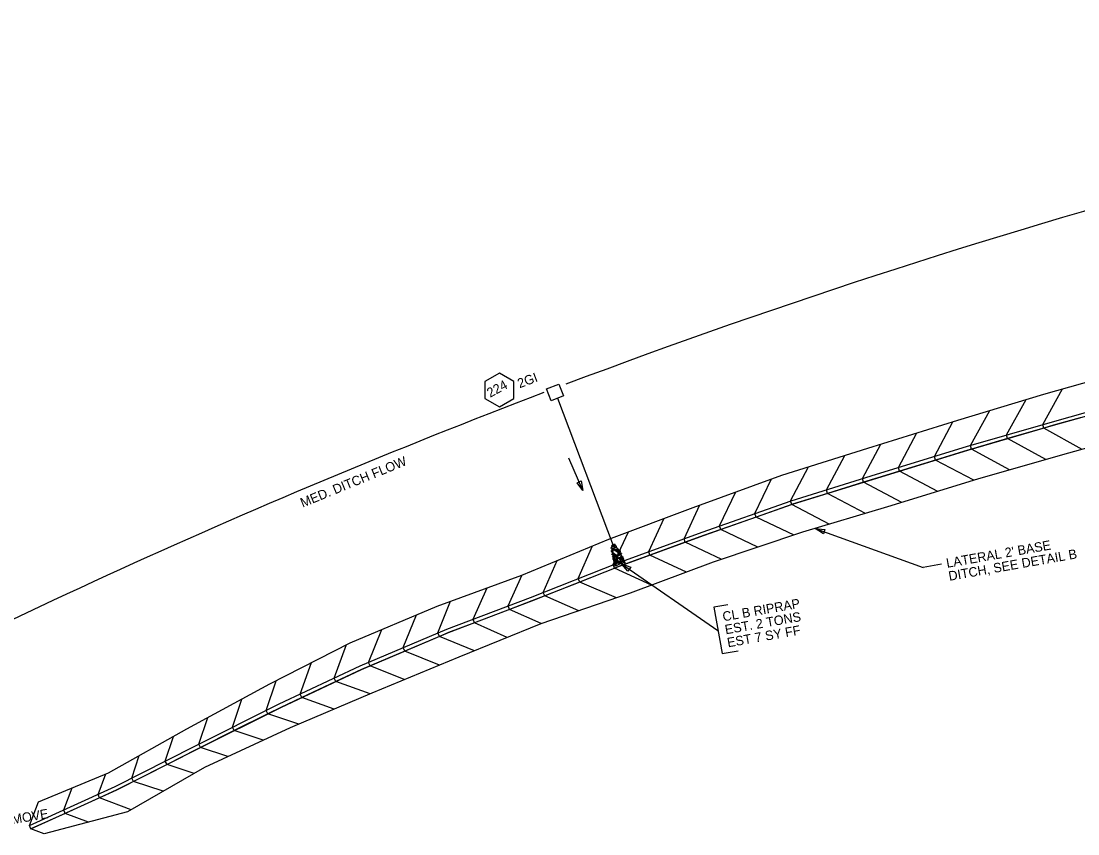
# Model space of a CAD drawing. Extents: x 2384780 to 2405432, y 547869 to 573706.
# Drawn here: x 2393192 to 2393753, y 553773 to 554204 of the extents above; entities that cross this region are included whole.
import ezdxf

# ---------------------------------------------------------------- set-up
doc = ezdxf.new("R2010")
doc.units = 0
for name, color, linetype in [('Old_Level_1', 7, 'Continuous'), ('Old_Level_16', 7, 'Continuous'), ('Old_Level_19', 7, 'Continuous'), ('Old_Level_5', 7, 'Continuous'), ('Old_Level_9', 7, 'Continuous'), ('Prop Ditch Text', 7, 'Continuous'), ('Prop Drainage Box Number Symbol CELL', 7, 'Continuous'), ('Prop Drainage Structure Pipe RCP 15in', 7, 'Continuous'), ('Prop Lateral Base Ditch Detail CELL', 7, 'Continuous'), ('Prop Rip Rap Class B', 7, 'Continuous'), ('Prop Rip Rap Class B Text', 7, 'Continuous')]:
    doc.layers.add(name, color=color, linetype=linetype)

# ---------------------------------------------------------------- blocks, each defined once
blk = doc.blocks.new('IN')
at = {"layer": 'Old_Level_9'}
blk.add_lwpolyline([(-0.07025, 0.067), (0.07025, 0.067), (0.07025, -0.067), (-0.07025, -0.067)], close=True, dxfattribs=at)

msp = doc.modelspace()

# ---------------------------------------------------------------- linework, layer by layer
at = {"layer": 'Old_Level_19'}
for start, end in [(99.52659, 110.64289), (110.82846, 118.37122)]:
    msp.add_arc((2394828.31, 550434.92), 3822, start, end, dxfattribs=at)
at = {"layer": 'Old_Level_5'}
msp.add_line((2393489.98, 553955.15), (2393482.43, 553972.36), dxfattribs=at)
msp.add_lwpolyline([(2393489.12, 553960.23), (2393489.98, 553955.15), (2393486.83, 553959.23)], close=True, dxfattribs=at)
at = {"layer": 'Prop Ditch Text'}
for p in [(2393613.28, 553935.03), (2393680.33, 553916.11)]:
    msp.add_line(p, (2393670.48, 553914.37), dxfattribs=at)
msp.add_lwpolyline([(2393617.56, 553932.15), (2393613.28, 553935.03), (2393618.41, 553934.5)], close=True, dxfattribs=at)
at = {"layer": 'Prop Drainage Box Number Symbol CELL'}
msp.add_lwpolyline([(2393445.64, 554017.48), (2393437.89, 554013.01), (2393437.89, 554004.06), (2393445.64, 553999.58), (2393453.39, 554004.06), (2393453.39, 554013.01)], close=True, dxfattribs=at)
at = {"layer": 'Prop Drainage Structure Pipe RCP 15in'}
msp.add_line((2393476.47, 554004.14), (2393506.1, 553926.04), dxfattribs=at)
at = {"layer": 'Prop Lateral Base Ditch Detail CELL'}
for points in [[(2393200.99, 553790.03), (2393238.2, 553805.43), (2393279.85, 553828.71), (2393323.91, 553852.58), (2393366.54, 553874.35), (2393412.62, 553893.76), (2393457.52, 553910.3), (2393503.75, 553929.36), (2393548.5, 553946.23), (2393595.48, 553963.33), (2393641.14, 553977.68), (2393688.89, 553992.52), (2393734.64, 554006.34), (2393782.77, 554019.94), (2393828.91, 554032.26), (2393877.32, 554044.8), (2393923.76, 554055.8), (2393972.32, 554067.72), (2394018.73, 554078.78), (2394067.55, 554089.55), (2394114.21, 554099.57), (2394163.13, 554109.95), (2394210.21, 554118.04), (2394235.4, 554122.87)], [(2393196.22, 553777.45), (2393241.79, 553798.07), (2393284.03, 553819.54), (2393328.78, 553841.92), (2393371.76, 553862.08), (2393417.78, 553881.63), (2393462.19, 553898.46), (2393508.68, 553916.88), (2393553.28, 553933.12), (2393600.43, 553949.75), (2393645.79, 553963.79), (2393693.59, 553978.52), (2393739.13, 553991.69), (2393787.29, 554005.17), (2393833.16, 554016.98), (2393881.59, 554029.44), (2393927.62, 554040.32), (2393976.18, 554052.24), (2394022.24, 554062.95), (2394071.05, 554073.79), (2394117.3, 554083.73), (2394166.25, 554093.93), (2394212.88, 554102.11), (2394313.55, 554117.81)], [(2393197.09, 553775.66), (2393242.67, 553796.28), (2393284.86, 553817.72), (2393329.61, 553840.1), (2393372.54, 553860.24), (2393418.56, 553879.79), (2393462.93, 553896.6), (2393509.41, 553915.02), (2393553.96, 553931.24), (2393601.12, 553947.87), (2393646.43, 553961.89), (2393694.22, 553976.62), (2393739.71, 553989.78), (2393787.88, 554003.25), (2393833.69, 554015.05), (2393882.12, 554027.51), (2393928.11, 554038.38), (2393976.67, 554050.29), (2394022.68, 554061), (2394071.49, 554071.84), (2394117.68, 554081.77), (2394166.64, 554091.97), (2394213.21, 554100.13), (2394319.22, 554116.67)], [(2394204.72, 554082.01), (2394169.88, 554075.34), (2394120.95, 554065.02), (2394075.17, 554055.28), (2394026.36, 554044.43), (2393980.82, 554033.68), (2393932.28, 554021.67), (2393886.7, 554011.03), (2393838.12, 553999.12), (2393792.7, 553987.5), (2393744.51, 553974.11), (2393699.39, 553961.21), (2393651.57, 553946.53), (2393606.54, 553933), (2393559.11, 553917.11), (2393515.04, 553900.73), (2393467.7, 553884.51), (2393424.09, 553866.77), (2393377.89, 553847.66), (2393334.58, 553829.19), (2393289.17, 553808.28), (2393248.29, 553784.76), (2393204.12, 553773.01)], [(2393754.97, 553977.01), (2393734.54, 553988.28), (2393734.54, 553988.28), (2393734.54, 553988.28), (2393733.98, 553990.21), (2393744.39, 554009.1)], [(2393735.61, 553971.56), (2393715.35, 553982.73), (2393715.35, 553982.73), (2393715.35, 553982.73), (2393714.8, 553984.66), (2393725.17, 554003.48)], [(2393716.36, 553966.06), (2393696.17, 553977.19), (2393696.17, 553977.19), (2393696.17, 553977.19), (2393695.61, 553979.12), (2393705.83, 553997.64)], [(2393753.75, 553993.71), (2393739.71, 553989.78), (2393734.54, 553988.28), (2393715.35, 553982.73), (2393696.17, 553977.19), (2393694.22, 553976.62), (2393677.08, 553971.34), (2393658, 553965.46), (2393646.43, 553961.89), (2393638.92, 553959.57), (2393619.84, 553953.66), (2393601.12, 553947.87), (2393600.77, 553947.75), (2393581.94, 553941.11), (2393563.11, 553934.46), (2393553.96, 553931.24), (2393544.31, 553927.72), (2393525.55, 553920.89), (2393509.41, 553915.02), (2393506.82, 553913.99), (2393488.25, 553906.63), (2393469.69, 553899.28), (2393462.93, 553896.6), (2393451.05, 553892.1), (2393432.38, 553885.03), (2393418.56, 553879.79), (2393413.78, 553877.76), (2393395.41, 553869.95), (2393377.03, 553862.15), (2393372.54, 553860.24), (2393358.88, 553853.83), (2393340.8, 553845.35), (2393329.61, 553840.1), (2393322.8, 553836.7), (2393304.94, 553827.77), (2393287.09, 553818.84), (2393284.86, 553817.72), (2393269.28, 553809.8), (2393251.48, 553800.76), (2393242.67, 553796.28), (2393233.48, 553792.12), (2393215.29, 553783.89), (2393197.09, 553775.66)], [(2393697.35, 553960.62), (2393677.08, 553971.34), (2393677.08, 553971.34), (2393677.08, 553971.34), (2393676.49, 553973.26), (2393686.24, 553991.7)], [(2393678.29, 553954.73), (2393658, 553965.46), (2393658, 553965.46), (2393658, 553965.46), (2393657.41, 553967.38), (2393667.12, 553985.76)], [(2393659.2, 553948.87), (2393638.92, 553959.57), (2393638.92, 553959.57), (2393638.92, 553959.57), (2393638.32, 553961.49), (2393647.99, 553979.81)], [(2393639.98, 553943.05), (2393619.84, 553953.66), (2393619.84, 553953.66), (2393619.84, 553953.66), (2393619.25, 553955.58), (2393628.87, 553973.82)], [(2393620.7, 553937.25), (2393600.77, 553947.76), (2393600.77, 553947.76), (2393600.77, 553947.76), (2393600.17, 553949.68), (2393609.73, 553967.81)], [(2393602.04, 553931.49), (2393581.94, 553941.11), (2393581.94, 553941.11), (2393581.94, 553941.11), (2393581.27, 553943), (2393590.05, 553961.36)], [(2393582.8, 553925.04), (2393563.11, 553934.46), (2393563.11, 553934.46), (2393563.11, 553934.46), (2393562.44, 553936.36), (2393571.1, 553954.45)], [(2393563.75, 553918.66), (2393544.31, 553927.72), (2393544.31, 553927.72), (2393544.31, 553927.72), (2393543.63, 553929.61), (2393551.96, 553947.49)], [(2393544.95, 553911.85), (2393525.55, 553920.89), (2393525.55, 553920.89), (2393525.55, 553920.89), (2393524.86, 553922.78), (2393533.09, 553940.42)], [(2393526.36, 553904.94), (2393506.79, 553914.06), (2393506.79, 553914.06), (2393506.79, 553914.06), (2393506.1, 553915.95), (2393514.19, 553933.29)], [(2393507.71, 553898.22), (2393488.25, 553906.63), (2393488.25, 553906.63), (2393488.25, 553906.63), (2393487.51, 553908.5), (2393494.97, 553925.74)], [(2393487.86, 553891.42), (2393469.69, 553899.28), (2393469.69, 553899.28), (2393469.69, 553899.28), (2393468.95, 553901.14), (2393476.25, 553918.02)], [(2393467.81, 553884.55), (2393451.05, 553892.1), (2393451.05, 553892.1), (2393451.05, 553892.1), (2393450.34, 553893.98), (2393457.73, 553910.38)], [(2393449.74, 553877.21), (2393432.38, 553885.03), (2393432.38, 553885.03), (2393432.38, 553885.03), (2393431.67, 553886.9), (2393439.16, 553903.54)], [(2393432.52, 553870.2), (2393413.78, 553877.76), (2393413.78, 553877.76), (2393413.78, 553877.76), (2393413, 553879.61), (2393419.78, 553896.4)], [(2393413.82, 553862.52), (2393395.41, 553869.95), (2393395.41, 553869.95), (2393395.41, 553869.95), (2393394.62, 553871.8), (2393401.61, 553889.13)], [(2393395.19, 553854.82), (2393377.03, 553862.15), (2393377.03, 553862.15), (2393377.03, 553862.15), (2393376.24, 553864), (2393383.27, 553881.4)], [(2393376.99, 553847.29), (2393358.88, 553853.83), (2393358.88, 553853.83), (2393358.88, 553853.83), (2393358.02, 553855.65), (2393364.47, 553873.48)], [(2393357.95, 553839.16), (2393340.8, 553845.35), (2393340.8, 553845.35), (2393340.8, 553845.35), (2393339.94, 553847.17), (2393345.97, 553863.84)], [(2393339.3, 553831.21), (2393322.8, 553836.7), (2393322.8, 553836.7), (2393322.8, 553836.7), (2393321.9, 553838.5), (2393327.15, 553854.23)], [(2393320.34, 553822.64), (2393304.94, 553827.77), (2393304.94, 553827.77), (2393304.94, 553827.77), (2393304.05, 553829.57), (2393309.03, 553844.51)], [(2393301.6, 553814), (2393287.09, 553818.84), (2393287.09, 553818.84), (2393287.09, 553818.84), (2393286.19, 553820.63), (2393290.86, 553834.68)], [(2393283.67, 553805.11), (2393269.28, 553809.8), (2393269.28, 553809.8), (2393269.28, 553809.8), (2393268.37, 553811.59), (2393272.63, 553824.67)], [(2393267.19, 553795.63), (2393251.48, 553800.76), (2393251.48, 553800.76), (2393251.48, 553800.76), (2393250.57, 553802.55), (2393254.47, 553814.53)], [(2393250.16, 553785.83), (2393233.48, 553792.12), (2393233.48, 553792.12), (2393233.48, 553792.12), (2393232.65, 553793.95), (2393236.75, 553804.84)], [(2393227.59, 553779.25), (2393215.29, 553783.89), (2393215.29, 553783.89), (2393215.29, 553783.89), (2393214.46, 553785.72), (2393218.87, 553797.43)], [(2393204.12, 553773.01), (2393197.09, 553775.66), (2393197.09, 553775.66), (2393197.09, 553775.66), (2393196.27, 553777.49), (2393200.99, 553790.03)]]:
    msp.add_lwpolyline(points, dxfattribs=at)
at = {"layer": 'Prop Rip Rap Class B'}
for points in [[(2393504.86, 553924.72), (2393505.17, 553925.04), (2393505.96, 553925.69), (2393506.63, 553925.43), (2393506.79, 553924.92), (2393505.79, 553924.2), (2393505.15, 553924.27), (2393504.9, 553924.6)], [(2393505.72, 553923), (2393505.45, 553923.08), (2393505.16, 553923.5), (2393505.29, 553923.79), (2393505.47, 553923.85), (2393505.89, 553923.38), (2393505.87, 553923.14), (2393505.72, 553923)], [(2393506.11, 553926.01), (2393505.94, 553925.86), (2393505.56, 553925.47), (2393505.27, 553925.67), (2393505.21, 553925.84), (2393505.67, 553926.32), (2393506, 553926.29), (2393506.11, 553926.01)], [(2393505.5, 553924), (2393505.71, 553924.09), (2393506.13, 553924.26), (2393506.35, 553924.03), (2393506.42, 553923.85), (2393505.86, 553923.63), (2393505.5, 553923.72), (2393505.5, 553924)], [(2393508.12, 553920.94), (2393507.29, 553921.13), (2393505.81, 553922.06), (2393505.89, 553923.27), (2393506.54, 553923.78), (2393508.4, 553922.68), (2393508.65, 553921.73), (2393508.27, 553920.87)], [(2393507, 553926.51), (2393506.82, 553926.35), (2393506.41, 553925.94), (2393506.17, 553926.16), (2393506.09, 553926.34), (2393506.53, 553926.77), (2393506.88, 553926.78), (2393507, 553926.51)], [(2393506.34, 553924.34), (2393506.75, 553924.63), (2393507.69, 553925.02), (2393508.26, 553924.51), (2393508.24, 553924.06), (2393507.06, 553923.67), (2393506.53, 553923.91), (2393506.34, 553924.34)], [(2393507.28, 553924.89), (2393507, 553925.1), (2393506.57, 553925.57), (2393506.73, 553926.08), (2393507.1, 553926.24), (2393507.62, 553925.47), (2393507.55, 553925.13), (2393507.28, 553924.89)], [(2393507.83, 553923.02), (2393507.55, 553923.11), (2393507.28, 553923.52), (2393507.38, 553923.82), (2393507.57, 553923.85), (2393507.97, 553923.4), (2393507.96, 553923.2), (2393507.83, 553923.02)], [(2393508.42, 553922.98), (2393508.13, 553923.11), (2393507.89, 553923.53), (2393507.97, 553923.81), (2393508.18, 553923.89), (2393508.59, 553923.37), (2393508.55, 553923.15), (2393508.42, 553922.98)], [(2393508.91, 553923.31), (2393508.62, 553923.39), (2393508.35, 553923.81), (2393508.46, 553924.11), (2393508.65, 553924.14), (2393509.03, 553923.68), (2393509.04, 553923.48), (2393508.91, 553923.31)], [(2393505.66, 553922.28), (2393505.4, 553922.42), (2393505.11, 553922.83), (2393505.2, 553923.11), (2393505.41, 553923.19), (2393505.82, 553922.68), (2393505.8, 553922.45), (2393505.66, 553922.28)], [(2393505.33, 553921.49), (2393505.58, 553921.68), (2393506.02, 553921.9), (2393506.25, 553921.62), (2393506.28, 553921.35), (2393505.66, 553921.19), (2393505.38, 553921.31), (2393505.33, 553921.49)], [(2393506.21, 553919.55), (2393505.93, 553919.63), (2393505.64, 553920.04), (2393505.77, 553920.33), (2393505.95, 553920.4), (2393506.38, 553919.93), (2393506.35, 553919.68), (2393506.21, 553919.55)], [(2393505.76, 553920.73), (2393505.95, 553921.04), (2393506.5, 553921.48), (2393506.92, 553921.32), (2393507.03, 553921.04), (2393506.39, 553920.44), (2393505.96, 553920.48), (2393505.76, 553920.73)], [(2393506.39, 553918.52), (2393506.12, 553918.61), (2393505.83, 553919.02), (2393505.96, 553919.31), (2393506.14, 553919.37), (2393506.57, 553918.91), (2393506.54, 553918.66), (2393506.39, 553918.52)], [(2393507.13, 553920.34), (2393506.98, 553920.16), (2393506.59, 553919.79), (2393506.29, 553920.02), (2393506.23, 553920.17), (2393506.71, 553920.61), (2393506.92, 553920.58), (2393507.13, 553920.34)], [(2393506.88, 553917.24), (2393506.6, 553917.41), (2393506.29, 553917.81), (2393506.43, 553918.07), (2393506.6, 553918.13), (2393507.04, 553917.66), (2393507.02, 553917.41), (2393506.88, 553917.24)], [(2393506.37, 553919.58), (2393506.82, 553919.87), (2393507.79, 553920.16), (2393508.3, 553919.71), (2393508.33, 553919.16), (2393507.18, 553918.81), (2393506.51, 553919.07), (2393506.37, 553919.58)], [(2393507.33, 553918.56), (2393507.16, 553918.41), (2393506.74, 553918.13), (2393506.46, 553918.25), (2393506.39, 553918.39), (2393506.76, 553918.78), (2393507.08, 553918.78), (2393507.25, 553918.65)], [(2393507.56, 553920.24), (2393507.29, 553920.31), (2393507.03, 553920.74), (2393507.12, 553921.02), (2393507.33, 553921.1), (2393507.74, 553920.62), (2393507.71, 553920.37), (2393507.56, 553920.24)], [(2393507.56, 553917.47), (2393507.42, 553917.61), (2393507.05, 553918), (2393507.24, 553918.32), (2393507.42, 553918.39), (2393507.87, 553917.88), (2393507.73, 553917.65), (2393507.56, 553917.47)], [(2393508.1, 553918.02), (2393507.8, 553918.13), (2393507.52, 553918.55), (2393507.65, 553918.84), (2393507.83, 553918.88), (2393508.22, 553918.43), (2393508.23, 553918.19), (2393508.1, 553918.02)], [(2393507.91, 553920.72), (2393508.15, 553920.94), (2393508.57, 553920.99), (2393508.88, 553920.75), (2393508.84, 553920.53), (2393508.28, 553920.31), (2393507.98, 553920.54), (2393507.91, 553920.72)], [(2393510.46, 553920.46), (2393510.12, 553920.04), (2393509.27, 553919.21), (2393508.42, 553919.64), (2393508.23, 553920.09), (2393509.39, 553921.01), (2393510.16, 553921.01), (2393510.57, 553920.52)], [(2393508.8, 553919.3), (2393509.12, 553918.99), (2393509.78, 553918.16), (2393509.51, 553917.54), (2393509.02, 553917.34), (2393508.33, 553918.35), (2393508.24, 553918.97), (2393508.71, 553919.23)], [(2393508.45, 553922.97), (2393508.78, 553923.22), (2393509.34, 553923.45), (2393509.74, 553923.05), (2393509.71, 553922.71), (2393508.88, 553922.47), (2393508.55, 553922.7), (2393508.45, 553922.97)], [(2393509.27, 553921.12), (2393509.02, 553921.23), (2393508.77, 553921.64), (2393508.86, 553921.93), (2393509.07, 553922.01), (2393509.44, 553921.51), (2393509.41, 553921.3), (2393509.27, 553921.12)], [(2393509.88, 553921.68), (2393509.6, 553921.77), (2393509.32, 553922.19), (2393509.43, 553922.47), (2393509.62, 553922.5), (2393510.01, 553922.06), (2393510.01, 553921.86), (2393509.88, 553921.68)], [(2393509.94, 553918.49), (2393509.7, 553918.57), (2393509.35, 553919.02), (2393509.48, 553919.31), (2393509.67, 553919.34), (2393510.1, 553918.87), (2393510.11, 553918.67), (2393509.94, 553918.49)], [(2393510.45, 553921.6), (2393510.34, 553921.36), (2393510, 553921.1), (2393509.66, 553921.16), (2393509.53, 553921.46), (2393510.06, 553921.76), (2393510.37, 553921.77), (2393510.45, 553921.6)], [(2393509.81, 553919.42), (2393510.05, 553919.64), (2393510.47, 553919.69), (2393510.77, 553919.45), (2393510.74, 553919.23), (2393510.18, 553919.01), (2393509.88, 553919.24), (2393509.81, 553919.42)], [(2393510.51, 553918.35), (2393510.94, 553918.08), (2393511.59, 553917.29), (2393511.34, 553916.62), (2393510.81, 553916.54), (2393510.07, 553917.53), (2393510.09, 553918.01), (2393510.48, 553918.42)], [(2393510.97, 553919.52), (2393510.69, 553919.6), (2393510.41, 553920.02), (2393510.51, 553920.31), (2393510.7, 553920.34), (2393511.1, 553919.91), (2393511.1, 553919.71), (2393510.97, 553919.52)], [(2393511.48, 553919.06), (2393511.32, 553918.76), (2393510.94, 553918.52), (2393510.62, 553918.59), (2393510.5, 553918.86), (2393511.03, 553919.16), (2393511.33, 553919.21), (2393511.48, 553919.06)], [(2393511.01, 553918.09), (2393511.25, 553918.31), (2393511.67, 553918.36), (2393511.96, 553918.11), (2393511.93, 553917.89), (2393511.37, 553917.67), (2393511.07, 553917.92), (2393511.01, 553918.09)], [(2393506.34, 553916.19), (2393506.59, 553916.38), (2393507.03, 553916.6), (2393507.25, 553916.32), (2393507.29, 553916.05), (2393506.67, 553915.89), (2393506.39, 553916.01), (2393506.34, 553916.19)], [(2393506.42, 553916.87), (2393506.66, 553917.07), (2393507.1, 553917.29), (2393507.33, 553917.02), (2393507.36, 553916.75), (2393506.74, 553916.58), (2393506.46, 553916.7), (2393506.42, 553916.87)], [(2393506.85, 553915.31), (2393507.1, 553915.5), (2393507.54, 553915.72), (2393507.76, 553915.45), (2393507.8, 553915.18), (2393507.18, 553915.01), (2393506.89, 553915.13), (2393506.85, 553915.31)], [(2393507.21, 553916.24), (2393507.65, 553916.5), (2393508.55, 553916.89), (2393509.14, 553916.37), (2393509.11, 553915.84), (2393507.97, 553915.46), (2393507.4, 553915.75), (2393507.21, 553916.24)], [(2393508.85, 553917.38), (2393508.6, 553917.09), (2393507.98, 553916.7), (2393507.59, 553916.88), (2393507.49, 553917.16), (2393508.16, 553917.67), (2393508.55, 553917.71), (2393508.85, 553917.38)], [(2393509.17, 553916.59), (2393509.48, 553916.79), (2393510.07, 553917.03), (2393510.46, 553916.62), (2393510.49, 553916.32), (2393509.58, 553916.07), (2393509.25, 553916.27), (2393509.17, 553916.59)], [(2393509.99, 553916.93), (2393509.71, 553917.03), (2393509.41, 553917.44), (2393509.54, 553917.73), (2393509.72, 553917.79), (2393510.15, 553917.32), (2393510.14, 553917.07), (2393509.99, 553916.93)], [(2393512.08, 553916.64), (2393511.8, 553916.72), (2393511.52, 553917.14), (2393511.63, 553917.44), (2393511.82, 553917.47), (2393512.21, 553917.03), (2393512.21, 553916.83), (2393512.08, 553916.64)]]:
    msp.add_lwpolyline(points, dxfattribs=at)
at = {"layer": 'Prop Rip Rap Class B Text'}
msp.add_line((2393510.49, 553916.32), (2393561.63, 553880.96), dxfattribs=at)
msp.add_lwpolyline([(2393513.89, 553912.45), (2393510.49, 553916.32), (2393515.31, 553914.5)], close=True, dxfattribs=at)
msp.add_lwpolyline([(2393566.9, 553894.53), (2393559.47, 553893.22), (2393563.79, 553868.7), (2393572.34, 553870.2)], dxfattribs=at)

# ---------------------------------------------------------------- block references
at = {"layer": 'Old_Level_5', "xscale": 50.00000000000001, "yscale": 49.99999999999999, "rotation": 21.405347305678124}
msp.add_blockref('IN', (2393475.18, 554007.23), dxfattribs=at)

# ---------------------------------------------------------------- texts
at = {"layer": 'Old_Level_1'}
for s, rotation, p in [('2GI', 20.7119, (2393456.37, 554009.39)), ('REMOVE', 9.7833, (2393178.12, 553776.51))]:
    msp.add_text(s, height=5, rotation=rotation, dxfattribs=at).set_placement(p)
at = {"layer": 'Old_Level_16'}
msp.add_text('224', height=5, rotation=28.5852, dxfattribs=at).set_placement((2393440.7, 554004.34))
at = {"layer": 'Old_Level_19'}
msp.add_text('MED. DITCH FLOW', height=5, rotation=22.2601, dxfattribs=at).set_placement((2393341.25, 553946.08))
at = {"layer": 'Prop Ditch Text'}
for s, p in [("LATERAL 2' BASE ", (2393683.22, 553914.14)), ('DITCH, SEE DETAIL B', (2393684.43, 553907.24))]:
    msp.add_text(s, height=5, rotation=10, dxfattribs=at).set_placement(p)
at = {"layer": 'Prop Rip Rap Class B Text'}
for s, p in [('CL B RIPRAP', (2393564.53, 553885.74)), ('EST. 2 TONS', (2393565.75, 553878.85)), ('EST 7 SY FF', (2393566.96, 553871.95))]:
    msp.add_text(s, height=5, rotation=10, dxfattribs=at).set_placement(p)

doc.saveas('drawing.dxf')
